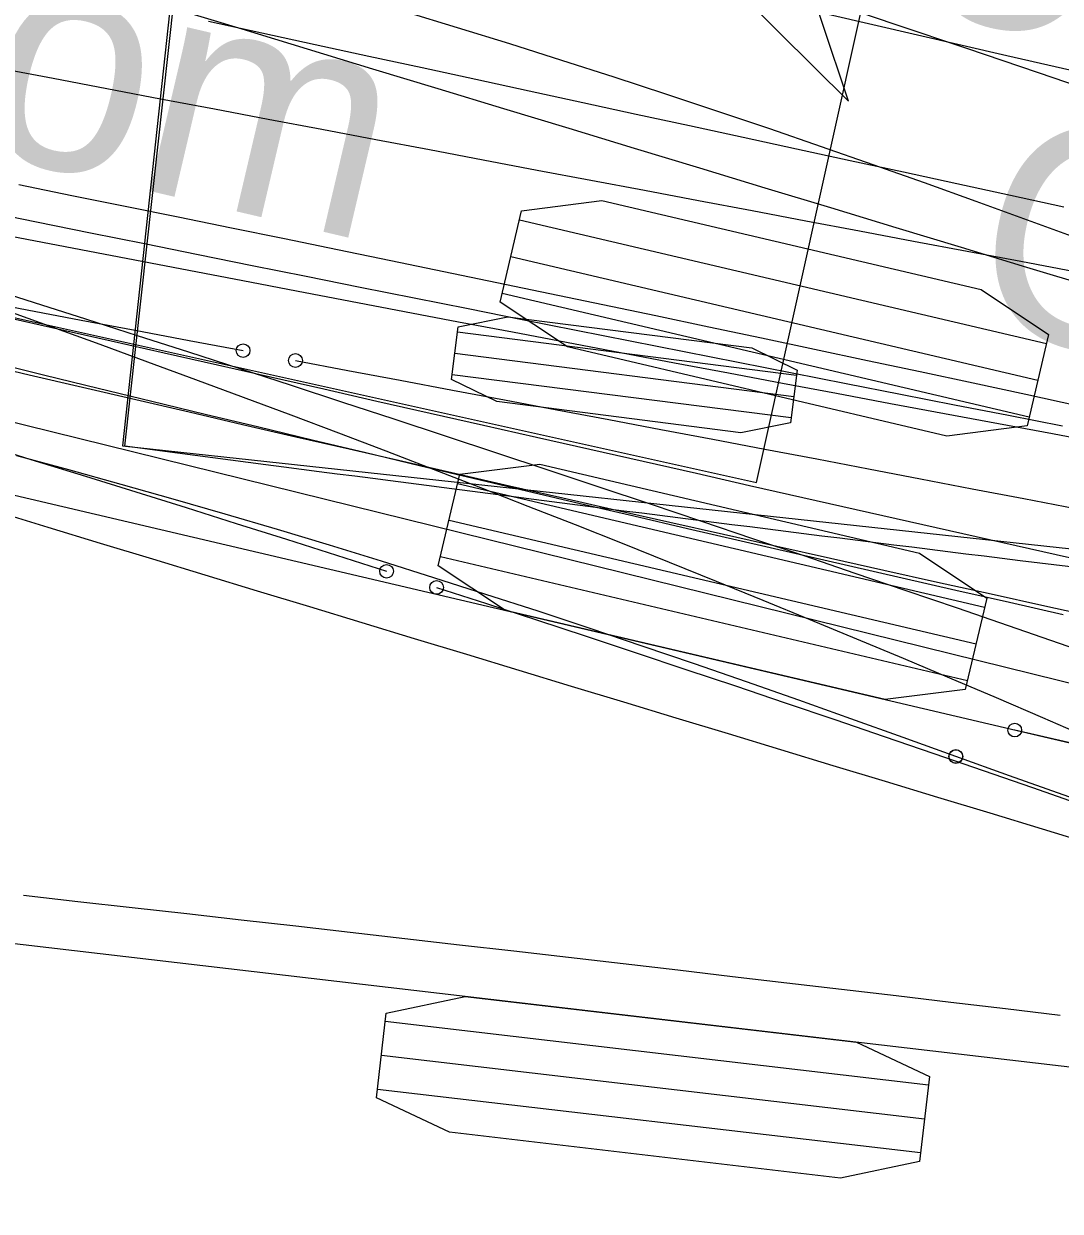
# Model space of a CAD drawing. Extents: x -14 to 1565148, y -25 to 642856.
# Drawn here: x 1564719.7 to 1564726.02, y 636298.09 to 636305.33 of the extents above; entities that cross this region are included whole.
import ezdxf

# ---------------------------------------------------------------- set-up
doc = ezdxf.new("R2010")
doc.units = 0
for name, color, linetype in [('CM_Corridor_Conceptual', 7, 'Continuous'), ('CM_Corridor_Key_Station', 7, 'Continuous'), ('MT_P_Cells', 7, 'Continuous'), ('PF_P_Grade_Line', 7, 'Continuous'), ('PV_P_Curb', 7, 'Continuous'), ('PV_P_Saw_Cut_Line', 7, 'Continuous'), ('TR_Turning_Path22', 7, 'Continuous'), ('TR_Turning_Path23', 7, 'Continuous'), ('TR_Turning_Path24', 7, 'Continuous')]:
    doc.layers.add(name, color=color, linetype=linetype)

msp = doc.modelspace()

# ---------------------------------------------------------------- linework, layer by layer
at = {"layer": 'CM_Corridor_Conceptual'}
for points in [[(1564726.2471, 636301.7074), (1564725.9203, 636301.7792), (1564725.5935, 636301.8512), (1564725.2669, 636301.9234), (1564724.9404, 636301.996), (1564724.614, 636302.0688), (1564724.2877, 636302.1418), (1564723.9615, 636302.2151), (1564723.6354, 636302.2886), (1564723.3094, 636302.3624), (1564722.9835, 636302.4363), (1564722.6577, 636302.5105), (1564722.332, 636302.5849), (1564722.0064, 636302.6595), (1564721.6809, 636302.7343), (1564721.3555, 636302.8093), (1564721.0301, 636302.8844), (1564720.7049, 636302.9598), (1564720.3798, 636303.0353), (1564720.0548, 636303.1109), (1564719.7298, 636303.1868), (1564719.4049, 636303.2627)], [(1564726.2257, 636300.323), (1564725.9066, 636300.4196), (1564725.5876, 636300.5163), (1564725.2685, 636300.613), (1564724.9494, 636300.7096), (1564724.6304, 636300.8063), (1564724.3113, 636300.903), (1564723.9922, 636300.9997), (1564723.6732, 636301.0964), (1564723.3541, 636301.1931), (1564723.0351, 636301.2899), (1564722.716, 636301.3866), (1564722.397, 636301.4833), (1564722.0779, 636301.5801), (1564721.7589, 636301.6769), (1564721.4399, 636301.7736), (1564721.1208, 636301.8704), (1564720.8018, 636301.9672), (1564720.4828, 636302.064), (1564720.1637, 636302.1607), (1564719.8447, 636302.2576), (1564719.5257, 636302.3544)]]:
    msp.add_lwpolyline(points, dxfattribs=at)
msp.add_arc((1568701.3335, 649423.2411), 13708.5136, 252.99030479, 253.21320171, dxfattribs=at)
at = {"layer": 'CM_Corridor_Key_Station'}
for points in [[(1564719.3859, 636304.0784), (1564719.7149, 636304.0151), (1564720.0438, 636303.9518), (1564720.3728, 636303.8886), (1564720.7018, 636303.8255), (1564721.0309, 636303.7626), (1564721.3599, 636303.6997), (1564721.689, 636303.6369), (1564722.018, 636303.5742), (1564722.3471, 636303.5116), (1564722.6763, 636303.4492), (1564723.0054, 636303.3868), (1564723.3345, 636303.3245), (1564723.6637, 636303.2623), (1564723.9929, 636303.2002), (1564724.3221, 636303.1382), (1564724.6513, 636303.0763), (1564724.9806, 636303.0145), (1564725.3099, 636302.9528), (1564725.6391, 636302.8912), (1564725.9685, 636302.8297), (1564726.2978, 636302.7683)], [(1564719.3879, 636303.6468), (1564719.717, 636303.5844), (1564720.0462, 636303.5221), (1564720.3753, 636303.4598), (1564720.7045, 636303.3977), (1564721.0337, 636303.3356)], [(1564721.3529, 636303.2755), (1564721.672, 636303.2154), (1564721.9907, 636303.1554), (1564722.3093, 636303.0955), (1564722.6275, 636303.0356), (1564722.9454, 636302.9757), (1564723.2631, 636302.9157), (1564723.5804, 636302.8558), (1564723.8975, 636302.7958), (1564724.2142, 636302.7357), (1564724.5306, 636302.6755), (1564724.8466, 636302.6152), (1564725.1624, 636302.5548), (1564725.4777, 636302.4943), (1564725.7927, 636302.4336), (1564726.1074, 636302.3727)]]:
    msp.add_lwpolyline(points, dxfattribs=at)
for centre in [(1564721.0337, 636303.3356), (1564721.3529, 636303.2755)]:
    msp.add_circle(centre, 0.0417, dxfattribs=at)
msp.add_arc((1564931.2776, 637403.0639), 1115.9763, 258.3338866, 261.2492811, dxfattribs=at)
at = {"layer": 'MT_P_Cells'}
for p, q in [((1564700.4253, 636306.9632), (1564735.4733, 636298.7389)), ((1564722.7183, 636304.133), (1564725.931, 636303.3791)), ((1564722.6659, 636303.9099), (1564725.8786, 636303.156)), ((1564722.6135, 636303.6868), (1564725.8263, 636302.9329)), ((1564722.3413, 636302.5266), (1564725.554, 636301.7727)), ((1564722.2889, 636302.3035), (1564725.5017, 636301.5496)), ((1564722.2366, 636302.0804), (1564725.4493, 636301.3265))]:
    msp.add_line(p, q, dxfattribs=at)
for points in [[(1564726.1278, 636304.0163), (1564725.815, 636304.1313), (1564725.5016, 636304.245), (1564725.1878, 636304.3574), (1564724.8736, 636304.4686), (1564724.5588, 636304.5783), (1564724.2436, 636304.6866), (1564723.9278, 636304.7934), (1564723.6115, 636304.8986), (1564723.2947, 636305.0022), (1564722.9773, 636305.1041), (1564722.6594, 636305.2043), (1564722.3409, 636305.3027), (1564722.0219, 636305.3993), (1564721.7023, 636305.4939), (1564721.3821, 636305.5866), (1564721.0613, 636305.6772), (1564720.7399, 636305.7658), (1564720.418, 636305.8522), (1564720.0955, 636305.9364), (1564719.7724, 636306.0183)], [(1564725.3787, 636300.8622), (1564725.0573, 636300.9788), (1564724.739, 636301.093), (1564724.4209, 636301.2058), (1564724.1028, 636301.3172), (1564723.7849, 636301.4271), (1564723.467, 636301.5354), (1564723.1491, 636301.6422), (1564722.8313, 636301.7472), (1564722.5135, 636301.8506), (1564722.1957, 636301.9522), (1564721.878, 636302.0519), (1564721.5602, 636302.1497), (1564721.2425, 636302.2456), (1564720.9248, 636302.3395), (1564720.607, 636302.4313), (1564720.2893, 636302.5209), (1564719.9715, 636302.6084), (1564719.6538, 636302.6936)], [(1564731.6244, 636299.6625), (1564731.2971, 636299.737), (1564730.9698, 636299.8117), (1564730.6426, 636299.8865), (1564730.3153, 636299.9614), (1564729.9882, 636300.0364), (1564729.661, 636300.1116), (1564729.3339, 636300.1869), (1564729.0068, 636300.2623), (1564728.6797, 636300.3379), (1564728.3527, 636300.4135), (1564728.0257, 636300.4893), (1564727.6988, 636300.5653), (1564727.3718, 636300.6413), (1564727.045, 636300.7175), (1564726.7181, 636300.7938), (1564726.3913, 636300.8702), (1564726.0645, 636300.9468), (1564725.7377, 636301.0235)], [(1564731.6693, 636298.8357), (1564731.3347, 636298.9311), (1564731.0005, 636299.0278), (1564730.6666, 636299.1258), (1564730.333, 636299.225), (1564729.9999, 636299.3255), (1564729.6671, 636299.4272), (1564729.3347, 636299.5301), (1564729.0027, 636299.6343), (1564728.6711, 636299.7398), (1564728.3399, 636299.8465), (1564728.0091, 636299.9544), (1564727.6787, 636300.0636), (1564727.3487, 636300.1741), (1564727.0192, 636300.2857), (1564726.69, 636300.3986), (1564726.3613, 636300.5128), (1564726.033, 636300.6281), (1564725.7051, 636300.7447), (1564725.3777, 636300.8626)]]:
    msp.add_lwpolyline(points, dxfattribs=at)
for points in [[(1564722.6006, 636303.6315), (1564722.7312, 636304.1883), (1564723.2204, 636304.2506), (1564725.5336, 636303.7078), (1564725.944, 636303.4344), (1564725.8133, 636302.8776), (1564725.3241, 636302.8153), (1564723.011, 636303.3581)], [(1564722.2236, 636302.0251), (1564722.3543, 636302.582), (1564722.8434, 636302.6442), (1564725.1566, 636302.1014), (1564725.567, 636301.8281), (1564725.4363, 636301.2712), (1564724.9472, 636301.209), (1564722.634, 636301.7518)]]:
    msp.add_lwpolyline(points, close=True, dxfattribs=at)
for centre in [(1564725.7377, 636301.0235), (1564725.3777, 636300.8626), (1564725.3787, 636300.8622)]:
    msp.add_circle(centre, 0.0417, dxfattribs=at)
at = {"layer": 'PF_P_Grade_Line'}
msp.add_line((1564710.0382, 636305.2685), (1564744.9892, 636296.6415), dxfattribs=at)
msp.add_lwpolyline([(1564726.0334, 636301.7261), (1564725.7059, 636301.8), (1564725.3785, 636301.8743), (1564725.0512, 636301.9489), (1564724.7239, 636302.0238), (1564724.3968, 636302.099), (1564724.0697, 636302.1745), (1564723.7426, 636302.2503), (1564723.4156, 636302.3265), (1564723.0888, 636302.403), (1564722.7619, 636302.4797), (1564722.4352, 636302.5568), (1564722.1085, 636302.6343), (1564721.7819, 636302.712), (1564721.4554, 636302.79), (1564721.129, 636302.8684), (1564720.8026, 636302.9471), (1564720.4763, 636303.026), (1564720.1501, 636303.1053), (1564719.8239, 636303.185), (1564719.4979, 636303.2649)], dxfattribs=at)
msp.add_arc((1564802.6661, 636641.8404), 345.3928, 252.210466, 264.072463, dxfattribs=at)
at = {"layer": 'PV_P_Curb'}
for p, q in [((1564721.0544, 636309.7151), (1564720.2978, 636302.7561)), ((1564722.3408, 636303.4495), (1564724.4074, 636303.1856)), ((1564722.3243, 636303.3204), (1564724.3909, 636303.0565)), ((1564722.3078, 636303.1912), (1564724.3744, 636302.9273)), ((1564720.2978, 636302.7561), (1564739.1865, 636300.7026)), ((1564720.2978, 636302.7561), (1564720.2978, 636302.7561)), ((1564729.7382, 636298.5409), (1564701.133, 636301.8849)), ((1564725.2113, 636298.8603), (1564721.9005, 636299.2474)), ((1564725.1871, 636298.6534), (1564721.8763, 636299.0405)), ((1564725.1629, 636298.4465), (1564721.8522, 636298.8335))]:
    msp.add_line(p, q, dxfattribs=at)
for points in [[(1564726.0955, 636302.0153), (1564725.7704, 636302.0553), (1564725.6604, 636302.0688), (1564725.5503, 636302.0825), (1564725.4401, 636302.0961), (1564725.3299, 636302.1098), (1564725.22, 636302.1234), (1564725.1101, 636302.1371), (1564725.0002, 636302.1508), (1564724.8904, 636302.1645), (1564724.7806, 636302.1782), (1564724.6708, 636302.192), (1564724.561, 636302.2057), (1564724.4512, 636302.2195), (1564724.3415, 636302.2333), (1564724.2317, 636302.2471), (1564724.122, 636302.261), (1564724.0122, 636302.2748), (1564723.9026, 636302.2887), (1564723.7929, 636302.3026), (1564723.6832, 636302.3165), (1564723.5736, 636302.3304), (1564723.4639, 636302.3444), (1564723.3543, 636302.3583), (1564723.2448, 636302.3723), (1564723.1352, 636302.3863), (1564723.0257, 636302.4003), (1564722.9162, 636302.4144), (1564722.8067, 636302.4284), (1564722.6974, 636302.4425), (1564722.588, 636302.4566), (1564722.4786, 636302.4707), (1564722.3694, 636302.4848), (1564722.2602, 636302.4989), (1564722.151, 636302.513), (1564722.042, 636302.5272), (1564721.933, 636302.5413), (1564721.824, 636302.5555), (1564721.7153, 636302.5697), (1564721.6066, 636302.5838), (1564721.4978, 636302.598), (1564721.3895, 636302.6122), (1564721.2812, 636302.6264), (1564721.1729, 636302.6406), (1564721.0651, 636302.6548), (1564720.9575, 636302.6689), (1564720.8497, 636302.6831), (1564720.742, 636302.6973), (1564720.6343, 636302.7115), (1564720.5267, 636302.7258), (1564720.4199, 636302.7399), (1564720.3133, 636302.7541), (1564721.0799, 636309.7123)], [(1564723.6585, 636305.9114), (1564724.7235, 636304.8551), (1564724.4025, 636305.8165), (1564724.9545, 636306.6667), (1564723.6585, 636305.9114)], [(1564719.6938, 636300.0167), (1564720.0257, 636299.9796), (1564720.3577, 636299.9424), (1564720.6899, 636299.9049), (1564721.0221, 636299.8674), (1564721.3544, 636299.8297), (1564721.6868, 636299.7918), (1564722.0193, 636299.7538), (1564722.3519, 636299.7157), (1564722.6846, 636299.6774), (1564723.0173, 636299.6389), (1564723.3502, 636299.6004), (1564723.683, 636299.5616), (1564724.016, 636299.5227), (1564724.349, 636299.4837), (1564724.6822, 636299.4445), (1564725.0153, 636299.4052), (1564725.3486, 636299.3658), (1564725.6819, 636299.3262), (1564726.0152, 636299.2864)]]:
    msp.add_lwpolyline(points, dxfattribs=at)
for points in [[(1564723.6585, 636305.9114), (1564724.7235, 636304.8551), (1564724.4025, 636305.8165), (1564724.9545, 636306.6667)], [(1564722.3037, 636303.1592), (1564722.3449, 636303.4816), (1564722.6466, 636303.5417), (1564724.1346, 636303.3517), (1564724.4115, 636303.2176), (1564724.3703, 636302.8953), (1564724.0686, 636302.8351), (1564722.5807, 636303.0251)], [(1564725.2173, 636298.9117), (1564725.1569, 636298.3952), (1564724.6752, 636298.2937), (1564722.2915, 636298.5724), (1564721.8462, 636298.7822), (1564721.9065, 636299.2987), (1564722.3882, 636299.4001), (1564724.772, 636299.1214)]]:
    msp.add_lwpolyline(points, close=True, dxfattribs=at)
msp.add_arc((1564798.7032, 636893.1661), 592.0302, 262.7177028, 266.17847, dxfattribs=at)
at = {"layer": 'PV_P_Saw_Cut_Line'}
for points in [[(1564719.4446, 636304.1874), (1564719.7735, 636304.1207), (1564720.1025, 636304.0541), (1564720.4315, 636303.9876), (1564720.7605, 636303.9212), (1564721.0896, 636303.855), (1564721.4187, 636303.7889), (1564721.7478, 636303.723), (1564722.0769, 636303.6571), (1564722.4061, 636303.5914), (1564722.7353, 636303.5259), (1564723.0645, 636303.4604), (1564723.3937, 636303.3951), (1564723.723, 636303.3299), (1564724.0523, 636303.2649), (1564724.3816, 636303.1999), (1564724.7109, 636303.1351), (1564725.0403, 636303.0705), (1564725.3697, 636303.0059), (1564725.6991, 636302.9415), (1564726.0285, 636302.8772)], [(1564719.4598, 636302.7586), (1564719.7667, 636302.6644), (1564720.0733, 636302.5697), (1564720.3797, 636302.4745), (1564720.6859, 636302.3788), (1564720.9917, 636302.2826), (1564721.2974, 636302.1859), (1564721.6028, 636302.0886), (1564721.9079, 636301.9909)], [(1564722.2128, 636301.8926), (1564722.5175, 636301.7938), (1564722.8218, 636301.6946), (1564723.1257, 636301.5948), (1564723.4293, 636301.4945), (1564723.7326, 636301.3936), (1564724.0355, 636301.2923), (1564724.3381, 636301.1904), (1564724.6404, 636301.088), (1564724.9423, 636300.985), (1564725.2438, 636300.8815), (1564725.545, 636300.7775), (1564725.8459, 636300.6728), (1564726.1464, 636300.5677)]]:
    msp.add_lwpolyline(points, dxfattribs=at)
for centre in [(1564721.9079, 636301.9909), (1564722.2128, 636301.8926)]:
    msp.add_circle(centre, 0.0417, dxfattribs=at)
msp.add_arc((1564890.0454, 637144.3087), 854.0184, 258.097595, 259.3763299, dxfattribs=at)
at = {"layer": 'TR_Turning_Path22'}
for p, q in [((1564689.0199, 636310.3369), (1564724.1637, 636302.5323)), ((1564724.1637, 636302.5323), (1564725.8981, 636310.342))]:
    msp.add_line(p, q, dxfattribs=at)
for points in [[(1564726.3216, 636301.4435), (1564726.0105, 636301.5512), (1564725.6992, 636301.6586), (1564725.3879, 636301.7656), (1564725.0764, 636301.8722), (1564724.7648, 636301.9785), (1564724.453, 636302.0843), (1564724.1411, 636302.1898), (1564723.8291, 636302.295), (1564723.517, 636302.3997), (1564723.2048, 636302.5041), (1564722.8924, 636302.6081), (1564722.5799, 636302.7117), (1564722.2673, 636302.8149), (1564721.9545, 636302.9178), (1564721.6416, 636303.0202), (1564721.3287, 636303.1223), (1564721.0155, 636303.2241), (1564720.7023, 636303.3254), (1564720.389, 636303.4264), (1564720.0755, 636303.5269), (1564719.7619, 636303.6272), (1564719.4482, 636303.727)], [(1564726.0715, 636302.0724), (1564725.7463, 636302.1457), (1564725.4212, 636302.219), (1564725.0961, 636302.2923), (1564724.7712, 636302.3657), (1564724.4462, 636302.4391), (1564724.1214, 636302.5126), (1564723.7966, 636302.586), (1564723.4719, 636302.6595), (1564723.1473, 636302.7329), (1564722.8227, 636302.8064), (1564722.4982, 636302.8798), (1564722.1738, 636302.9532), (1564721.8494, 636303.0266), (1564721.5251, 636303.1), (1564721.2008, 636303.1734), (1564720.8766, 636303.2467), (1564720.5524, 636303.32), (1564720.2283, 636303.3933), (1564719.9042, 636303.4665), (1564719.5802, 636303.5397)]]:
    msp.add_lwpolyline(points, dxfattribs=at)
msp.add_arc((1564636.8847, 636043.7182), 276.0495, 69.661544, 81.898669, dxfattribs=at)
at = {"layer": 'TR_Turning_Path23'}
for points in [[(1564720.8218, 636305.3427), (1564721.1478, 636305.2721), (1564721.4737, 636305.2014), (1564721.7997, 636305.1308), (1564722.1257, 636305.0601), (1564722.4517, 636304.9895), (1564722.7777, 636304.9188), (1564723.1036, 636304.8481), (1564723.4296, 636304.7775), (1564723.7556, 636304.7068), (1564724.0816, 636304.6362), (1564724.4076, 636304.5655), (1564724.7335, 636304.4948), (1564725.0595, 636304.4242), (1564725.3855, 636304.3535), (1564725.7115, 636304.2829), (1564726.0375, 636304.2122)], [(1564719.5749, 636303.5853), (1564719.8676, 636303.4803), (1564720.1599, 636303.3745), (1564720.4517, 636303.2679), (1564720.743, 636303.1607), (1564721.0339, 636303.0527), (1564721.3243, 636302.9439), (1564721.6143, 636302.8345), (1564721.9037, 636302.7242), (1564722.1928, 636302.6132), (1564722.4813, 636302.5015), (1564722.7694, 636302.3889), (1564723.057, 636302.2757), (1564723.3441, 636302.1616), (1564723.6307, 636302.0468), (1564723.9168, 636301.9312), (1564724.2025, 636301.8148), (1564724.4877, 636301.6977), (1564724.7723, 636301.5798), (1564725.0565, 636301.461), (1564725.3402, 636301.3415), (1564725.6234, 636301.2212), (1564725.9061, 636301.1001), (1564726.1882, 636300.9782)]]:
    msp.add_lwpolyline(points, dxfattribs=at)
at = {"layer": 'TR_Turning_Path24'}
for points in [[(1564719.5476, 636305.0577), (1564719.8754, 636304.9954), (1564720.2031, 636304.9331), (1564720.5309, 636304.8709), (1564720.8586, 636304.8087), (1564721.1864, 636304.7466), (1564721.5141, 636304.6845), (1564721.8419, 636304.6224), (1564722.1697, 636304.5603), (1564722.4975, 636304.4983), (1564722.8253, 636304.4363), (1564723.1531, 636304.3744), (1564723.4809, 636304.3125), (1564723.8087, 636304.2506), (1564724.1365, 636304.1887), (1564724.4643, 636304.1269), (1564724.7921, 636304.0651), (1564725.12, 636304.0034), (1564725.4478, 636303.9417), (1564725.7757, 636303.88), (1564726.1035, 636303.8183)], [(1564719.6662, 636304.3474), (1564719.9904, 636304.2819), (1564720.3144, 636304.2162), (1564720.6384, 636304.1504), (1564720.9623, 636304.0844), (1564721.286, 636304.0182), (1564721.6096, 636303.9518), (1564721.9331, 636303.8852), (1564722.2565, 636303.8184), (1564722.5798, 636303.7514), (1564722.903, 636303.6842), (1564723.226, 636303.6168), (1564723.5489, 636303.5492), (1564723.8717, 636303.4814), (1564724.1944, 636303.4133), (1564724.517, 636303.345), (1564724.8394, 636303.2765), (1564725.1617, 636303.2078), (1564725.484, 636303.1388), (1564725.806, 636303.0696), (1564726.128, 636303.0001)]]:
    msp.add_lwpolyline(points, dxfattribs=at)
msp.add_arc((1565329.8968, 639515.7755), 3264.9659, 258.7514092, 259.7222461, dxfattribs=at)

# ---------------------------------------------------------------- texts
at = {"layer": 'MT_P_Cells'}
for s, height, p in [('Gooseneck Horse Trailer', 2, (1564701.0511, 636311.0894)), ('Custom', 1.33333, (1564715.8085, 636305.4009))]:
    msp.add_text(s, height=height, rotation=346.79399, dxfattribs=at).set_placement(p)
at = {"layer": 'PF_P_Grade_Line'}
for s, height, p in [('Gooseneck Horse Trailer', 2, (1564710.7115, 636309.3871)), ('Custom', 1.33333, (1564725.4024, 636303.5293))]:
    msp.add_text(s, height=height, rotation=346.13481, dxfattribs=at).set_placement(p)
at = {"layer": 'PV_P_Curb'}
msp.add_text('Combine', height=2.945, rotation=353.33217, dxfattribs=at).set_placement((1564705.8645, 636295.6389))

doc.saveas('drawing.dxf')
